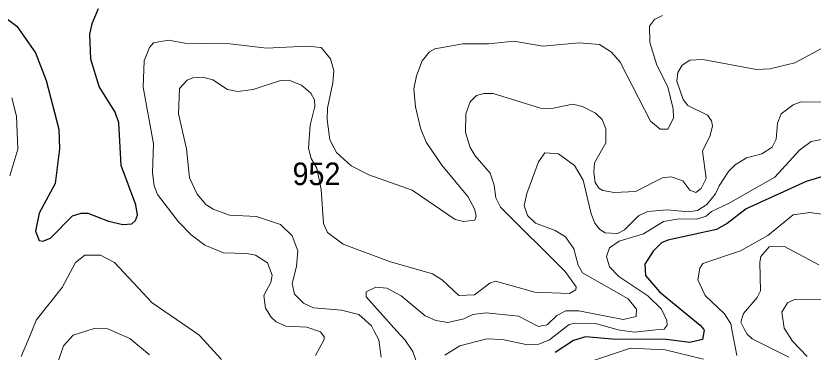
# Model space of a CAD drawing. Extents: x 473.9 to 500, y 7733.1 to 7760.8.
# Drawn here: x 479.07 to 481.9, y 7742.209 to 7743.401 of the extents above; entities that cross this region are included whole.
import ezdxf

# ---------------------------------------------------------------- set-up
doc = ezdxf.new("R2010")
doc.units = 0
doc.header["$LTSCALE"] = 0.032
doc.layers.add('1', color=7, linetype='Continuous', lineweight=25)
doc.layers.add('2', color=7, linetype='Continuous', lineweight=13)
doc.layers.add('21', color=7, linetype='Continuous')

msp = doc.modelspace()

# ---------------------------------------------------------------- linework, layer by layer
at = {"layer": '1'}
for points in [[(479.0256, 7743.4001), (479.0732, 7743.365), (479.1396, 7743.271), (479.1782, 7743.1727), (479.2222, 7742.9997), (479.2255, 7742.9296), (479.2096, 7742.8065), (479.1529, 7742.7016), (479.1395, 7742.6374), (479.1524, 7742.6053), (479.1661, 7742.6026), (479.1927, 7742.6127), (479.2709, 7742.6917), (479.3013, 7742.7018), (479.3252, 7742.702), (479.3987, 7742.6731), (479.4502, 7742.6618), (479.4814, 7742.6634), (479.4943, 7742.6755), (479.502, 7742.6947), (479.4964, 7742.7311), (479.4443, 7742.8704), (479.4353, 7743.0222), (479.4221, 7743.0596), (479.3654, 7743.1509), (479.3367, 7743.2476), (479.3324, 7743.3357), (479.3407, 7743.3742), (479.3634, 7743.4279)], [(481.9341, 7742.8324), (481.875, 7742.8145), (481.6622, 7742.7175), (481.5949, 7742.6653), (481.5566, 7742.6438), (481.384, 7742.6058), (481.3623, 7742.5962), (481.3324, 7742.5674), (481.3031, 7742.5206), (481.3056, 7742.4805), (481.3547, 7742.4221), (481.4993, 7742.304), (481.5118, 7742.2885), (481.5137, 7742.2861), (481.5078, 7742.254), (481.4626, 7742.2432), (481.3783, 7742.2535), (481.1882, 7742.2552), (481.092, 7742.2632), (481.0493, 7742.2496), (480.9842, 7742.2075)]]:
    msp.add_lwpolyline(points, dxfattribs=at)
at = {"layer": '2'}
for points in [[(481.3652, 7743.4033), (481.3373, 7743.3891), (481.3197, 7743.3653), (481.32, 7743.3068), (481.3454, 7743.227), (481.3842, 7743.1503), (481.4031, 7743.072), (481.4043, 7743.0382), (481.3842, 7742.9995), (481.3572, 7742.9994), (481.3227, 7743.0282), (481.2153, 7743.2371), (481.1844, 7743.2726), (481.1417, 7743.3004), (481.0693, 7743.306), (480.9402, 7743.294), (480.8383, 7743.3125), (480.7477, 7743.3021), (480.6566, 7743.3019), (480.5569, 7743.2851), (480.5385, 7743.2738), (480.5129, 7743.2423), (480.4919, 7743.1889), (480.4822, 7743.1428), (480.4884, 7743.0795), (480.5063, 7743.0029), (480.5267, 7742.9535), (480.5819, 7742.8722), (480.6747, 7742.7604), (480.6983, 7742.7167), (480.7041, 7742.6914), (480.6997, 7742.6766), (480.6594, 7742.6717), (480.6292, 7742.6791), (480.477, 7742.7831), (480.3227, 7742.8377), (480.2607, 7742.8695), (480.2088, 7742.9167), (480.1849, 7742.9622), (480.1751, 7743.034), (480.1765, 7743.0742), (480.1958, 7743.1637), (480.1989, 7743.2077), (480.1875, 7743.2494), (480.1541, 7743.2889), (480.1034, 7743.2946), (479.9593, 7743.2876), (479.8307, 7743.302), (479.6698, 7743.3053), (479.6116, 7743.3157), (479.5588, 7743.3062), (479.5447, 7743.2894), (479.526, 7743.242), (479.5215, 7743.1487), (479.5592, 7742.9477), (479.5547, 7742.8449), (479.5606, 7742.7992), (479.5731, 7742.7675), (479.6479, 7742.6709), (479.6921, 7742.6247), (479.7406, 7742.5879), (479.8075, 7742.5608)], [(479.7449, 7742.7329), (479.7134, 7742.7691), (479.6869, 7742.8274), (479.6756, 7742.9305), (479.6476, 7743.0543), (479.6505, 7743.1435), (479.6783, 7743.1736), (479.6981, 7743.1814), (479.7341, 7743.1837), (479.7687, 7743.1748), (479.8211, 7743.1409), (479.8569, 7743.1339), (479.9123, 7743.1408), (480.0096, 7743.1723), (480.0396, 7743.1732), (480.0841, 7743.1564), (480.1171, 7743.1275), (480.1299, 7743.1042), (480.1314, 7743.0796), (480.1153, 7743.0143), (480.1091, 7742.9321), (480.118, 7742.8953), (480.138, 7742.8609), (480.1542, 7742.7861), (480.1625, 7742.6654), (480.1769, 7742.6337), (480.2316, 7742.5916), (480.3967, 7742.5308), (480.5488, 7742.4867), (480.5847, 7742.4638), (480.6422, 7742.41), (480.6982, 7742.412), (480.7521, 7742.453), (480.7723, 7742.4602), (480.9126, 7742.4213), (481.035, 7742.4168), (481.0583, 7742.4301), (481.059, 7742.4407), (481.0204, 7742.4952), (480.7904, 7742.7227), (480.7735, 7742.7562), (480.7678, 7742.8007), (480.7539, 7742.8437), (480.7002, 7742.9049), (480.6826, 7742.9348), (480.6664, 7742.9878), (480.6677, 7743.0547), (480.6831, 7743.0969), (480.7052, 7743.1191), (480.7312, 7743.1267), (480.7649, 7743.1258), (480.932, 7743.0746), (480.9722, 7743.073), (481.0463, 7743.0889), (481.0816, 7743.0797), (481.1272, 7743.057), (481.1515, 7743.0335), (481.1641, 7743.0011), (481.1648, 7742.9509), (481.1246, 7742.8802), (481.1214, 7742.8469), (481.1265, 7742.8107), (481.1391, 7742.7902), (481.1533, 7742.7816), (481.1941, 7742.7754), (481.2695, 7742.7789), (481.3652, 7742.8266), (481.3962, 7742.8309), (481.4373, 7742.8165), (481.463, 7742.7829), (481.4834, 7742.7747), (481.5033, 7742.7892), (481.5206, 7742.8249), (481.5079, 7742.9214), (481.5345, 7742.9773), (481.5433, 7743.0112), (481.5395, 7743.029), (481.5251, 7743.0496), (481.4559, 7743.0842), (481.4383, 7743.1054), (481.4165, 7743.1702), (481.4203, 7743.2007), (481.4357, 7743.227), (481.4629, 7743.2441), (481.5083, 7743.2474), (481.6997, 7743.2112), (481.7464, 7743.2137), (481.8349, 7743.2354), (481.9498, 7743.2967)], [(479.0491, 7742.8346), (479.0767, 7742.929), (479.072, 7743.0458), (479.0558, 7743.1106)], [(481.935, 7743.0961), (481.8578, 7743.0969), (481.8289, 7743.0857), (481.7864, 7743.0543), (481.7741, 7743.0212), (481.7685, 7742.9644), (481.7552, 7742.936), (481.7179, 7742.9123), (481.6634, 7742.8985), (481.6235, 7742.873), (481.6002, 7742.8496), (481.5661, 7742.7991), (481.5537, 7742.7698), (481.523, 7742.7329), (481.4902, 7742.7116), (481.4574, 7742.7063), (481.3824, 7742.7135), (481.3122, 7742.7073), (481.28, 7742.6918), (481.2311, 7742.6432), (481.2055, 7742.6291), (481.1621, 7742.6319), (481.1431, 7742.6436), (481.1253, 7742.6659), (481.1121, 7742.6991), (481.0837, 7742.8191), (481.0529, 7742.8712), (480.9964, 7742.9125), (480.9483, 7742.9152), (480.9252, 7742.8842), (480.8843, 7742.7719), (480.8745, 7742.729), (480.8868, 7742.6935), (480.9145, 7742.6666), (480.9841, 7742.6397), (481.0214, 7742.6177), (481.051, 7742.5757), (481.0661, 7742.5167), (481.0816, 7742.4896), (481.2435, 7742.3982), (481.2731, 7742.3609), (481.2722, 7742.3349), (481.2257, 7742.3248), (481.0688, 7742.3547), (481.0224, 7742.3548), (480.9903, 7742.3388), (480.9563, 7742.3061), (480.9252, 7742.3002), (480.8544, 7742.3363), (480.7397, 7742.3484), (480.6919, 7742.3423), (480.6603, 7742.3271), (480.6031, 7742.3134), (480.5612, 7742.3208), (480.5225, 7742.3374), (480.4379, 7742.4079), (480.3865, 7742.436), (480.3478, 7742.4392), (480.314, 7742.4223), (480.3135, 7742.405)], [(481.3709, 7742.2906), (481.3817, 7742.3039), (481.381, 7742.3212), (481.3625, 7742.3613), (481.3135, 7742.4079), (481.2106, 7742.4775), (481.1777, 7742.5115), (481.1671, 7742.5476), (481.1777, 7742.5783), (481.2118, 7742.6026), (481.2977, 7742.6289), (481.3695, 7742.6726), (481.4252, 7742.6821), (481.4869, 7742.6805), (481.5202, 7742.6907), (481.539, 7742.7076), (481.6003, 7742.7359), (481.7642, 7742.8294), (481.8523, 7742.9258), (481.8931, 7742.9565), (481.9355, 7742.9644)], [(480.3671, 7742.1906), (480.358, 7742.2529), (480.3424, 7742.2831), (480.3324, 7742.3026), (480.2878, 7742.3421), (480.2256, 7742.358), (480.1269, 7742.3659), (480.0916, 7742.383), (480.0589, 7742.4148), (480.0512, 7742.4524), (480.0666, 7742.5124), (480.0705, 7742.568), (480.0509, 7742.6219), (480.009, 7742.6616), (479.9244, 7742.6902), (479.8283, 7742.6947), (479.7707, 7742.7159), (479.7449, 7742.7329)], [(482.076, 7742.6781), (481.8885, 7742.7045), (481.8294, 7742.6959), (481.7392, 7742.6223), (481.6429, 7742.5676), (481.509, 7742.5227), (481.4982, 7742.5063), (481.4914, 7742.4655), (481.5172, 7742.4093), (481.586, 7742.3446), (481.6083, 7742.3088), (481.612, 7742.2889), (481.6292, 7742.1966)], [(481.6571, 7742.2891), (481.6432, 7742.3153), (481.6535, 7742.3454), (481.7014, 7742.4027), (481.7137, 7742.4267), (481.7105, 7742.5274), (481.7148, 7742.5478), (481.7443, 7742.5821), (481.799, 7742.5832), (481.9205, 7742.5179)], [(479.7999, 7742.1824), (479.7212, 7742.2684), (479.7041, 7742.2802), (479.5544, 7742.3831), (479.4197, 7742.5267), (479.3707, 7742.5525), (479.3145, 7742.5527), (479.2813, 7742.5266), (479.235, 7742.4378), (479.142, 7742.3217), (479.1239, 7742.2775), (479.0893, 7742.193)], [(479.8075, 7742.5608), (479.8895, 7742.559), (479.9212, 7742.5527), (479.9632, 7742.5261), (479.9795, 7742.482), (479.9751, 7742.4554), (479.9508, 7742.4093), (479.956, 7742.3651), (479.9765, 7742.3324), (479.9946, 7742.316), (480.0289, 7742.3005), (480.1028, 7742.2978), (480.1474, 7742.2822), (480.1517, 7742.2807), (480.1643, 7742.2635), (480.1645, 7742.2535), (480.1333, 7742.1967)], [(480.3135, 7742.405), (480.4226, 7742.2835), (480.4516, 7742.2511), (480.4787, 7742.2107), (480.4988, 7742.1528)], [(481.9344, 7742.3958), (481.8361, 7742.3965), (481.8091, 7742.3832), (481.7886, 7742.3503), (481.7971, 7742.2934), (481.7995, 7742.2898), (481.8272, 7742.2479), (481.8786, 7742.193)], [(480.5923, 7742.198), (480.6463, 7742.2313), (480.7419, 7742.2559), (480.7976, 7742.2536), (480.8865, 7742.2351), (480.9262, 7742.2373), (480.9638, 7742.2519), (481.0079, 7742.2861), (481.034, 7742.3064), (481.0571, 7742.3114), (481.1277, 7742.3098), (481.2087, 7742.288), (481.2153, 7742.2871), (481.2665, 7742.2801), (481.3418, 7742.2877), (481.3709, 7742.2906)], [(479.2219, 7742.1786), (479.2392, 7742.231), (479.2738, 7742.2687), (479.3033, 7742.2783), (479.3476, 7742.2928), (479.3965, 7742.2916), (479.4256, 7742.2789), (479.4752, 7742.2572), (479.545, 7742.1992)], [(481.8143, 7742.1909), (481.6838, 7742.2563), (481.6658, 7742.2727), (481.6571, 7742.2891)], [(481.5108, 7742.1837), (481.3749, 7742.2174), (481.2522, 7742.223), (480.9375, 7742.1176)]]:
    msp.add_lwpolyline(points, dxfattribs=at)

# ---------------------------------------------------------------- texts
at = {"layer": '21', "width": 0.95}
msp.add_text('952', height=0.08, dxfattribs=at).set_placement((480.0524, 7742.8013))

doc.saveas('drawing.dxf')
